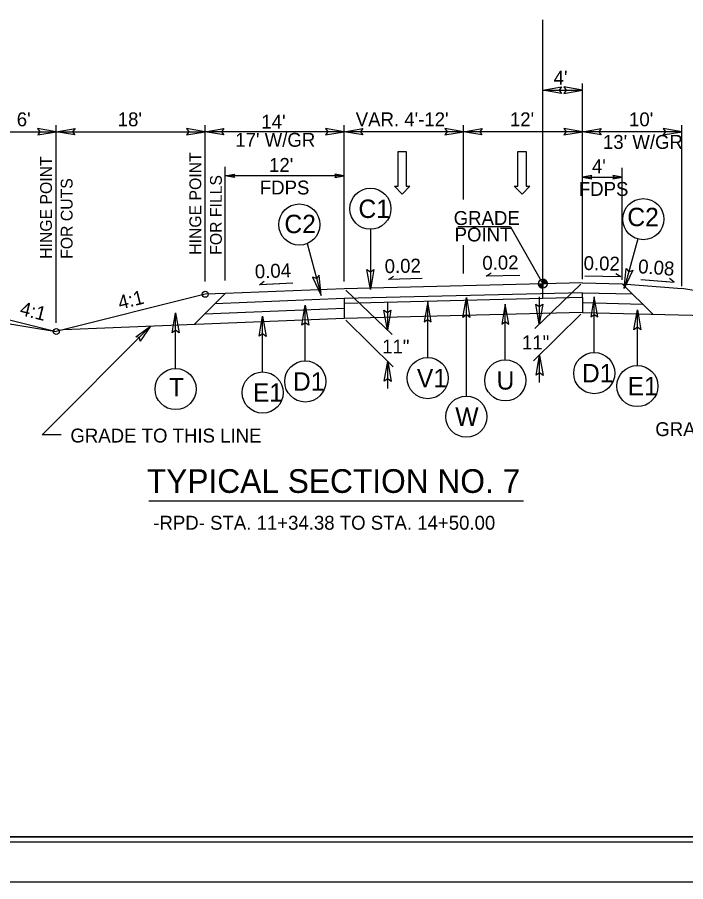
# Model space of a CAD drawing. Extents: x 1640342 to 1730599, y 538663 to 843747.
# Drawn here: x 1730075.2 to 1730142.6, y 539387.6 to 539474.7 of the extents above; entities that cross this region are included whole.
import ezdxf

# ---------------------------------------------------------------- set-up
doc = ezdxf.new("R2010")
doc.units = 0
for name, color, linetype in [('Default', 7, 'Continuous'), ('Prop Dimension Text', 7, 'Continuous'), ('Prop Terminator CELL', 7, 'Continuous'), ('Sheet Clip Boundary CELL', 7, 'Continuous'), ('Sheet Layout Plan Border', 7, 'Continuous'), ('Sheet Plan CELL', 7, 'Continuous'), ('Sheet Plan Layout CELL', 7, 'Continuous'), ('Sheet Plot Border Inside CELL', 7, 'Continuous'), ('Sheet Plot Border Outside CELL', 7, 'Continuous'), ('Typical Grade Point Symbol CELL', 7, 'Continuous'), ('Typical Hinge Slope Arterial CELL', 7, 'Continuous'), ('Typical ID Circle CELL', 7, 'Continuous'), ('Typical Pavement Slope CELL', 7, 'Continuous'), ('Typical Pavement Slope Information CELL', 7, 'Continuous'), ('Typical Terminator CELL', 7, 'Continuous'), ('Typical Text Centerline CELL', 7, 'Continuous'), ('Typical Text General CELL', 7, 'Continuous'), ('Typical Text Grade Point CELL', 7, 'Continuous'), ('Typical Text ID Circle CELL', 7, 'Continuous'), ('Typical Text Label CELL', 7, 'Continuous')]:
    doc.layers.add(name, color=color, linetype=linetype)

msp = doc.modelspace()

# ---------------------------------------------------------------- linework, layer by layer
at = {"layer": 'Default'}
for p, q in [((1730128.168, 539467.342), (1730132.168, 539467.342)), ((1730132.168, 539448.303), (1730132.168, 539468.011)), ((1730079.168, 539443.9), (1730079.168, 539463.822)), ((1730094.168, 539448.065), (1730094.168, 539463.822)), ((1730108.168, 539448.065), (1730108.168, 539463.822)), ((1730120.168, 539456.338), (1730120.168, 539463.822)), ((1730142.168, 539447.594), (1730142.168, 539463.822)), ((1730073.168, 539463.152), (1730079.168, 539463.152)), ((1730079.168, 539463.152), (1730094.168, 539463.152)), ((1730108.168, 539463.152), (1730094.168, 539463.152)), ((1730142.168, 539463.152), (1730108.168, 539463.152)), ((1730096.168, 539448.19), (1730096.168, 539459.632)), ((1730136.168, 539448.254), (1730136.168, 539459.506)), ((1730108.168, 539458.715), (1730096.168, 539458.715)), ((1730132.168, 539458.59), (1730136.168, 539458.59)), ((1730120.168, 539448.885), (1730120.168, 539451.742)), ((1730108.333, 539447.189), (1730112.988, 539442.732)), ((1730132.003, 539447.789), (1730127.348, 539443.332)), ((1730127.816, 539446.531), (1730127.816, 539443.781)), ((1730112.52, 539445.931), (1730112.52, 539443.181)), ((1730132.003, 539444.789), (1730127.241, 539440.096)), ((1730108.333, 539444.189), (1730113.096, 539439.496)), ((1730127.84, 539437.889), (1730127.84, 539440.639)), ((1730112.544, 539437.289), (1730112.544, 539440.039))]:
    msp.add_line(p, q, dxfattribs=at)
for points in [[(1730130.042, 539467.019), (1730128.168, 539467.342), (1730130.053, 539467.675), (1730129.813, 539467.342)], [(1730130.294, 539467.019), (1730132.168, 539467.342), (1730130.284, 539467.675), (1730130.523, 539467.342)], [(1730077.294, 539462.83), (1730079.168, 539463.152), (1730077.284, 539463.486), (1730077.523, 539463.152)], [(1730081.042, 539462.83), (1730079.168, 539463.152), (1730081.053, 539463.486), (1730080.813, 539463.152)], [(1730092.294, 539462.83), (1730094.168, 539463.152), (1730092.284, 539463.486), (1730092.523, 539463.152)], [(1730096.042, 539462.83), (1730094.168, 539463.152), (1730096.053, 539463.486), (1730095.813, 539463.152)], [(1730106.294, 539462.83), (1730108.168, 539463.152), (1730106.284, 539463.486), (1730106.523, 539463.152)], [(1730110.042, 539462.83), (1730108.168, 539463.152), (1730110.053, 539463.486), (1730109.813, 539463.152)], [(1730118.294, 539462.83), (1730120.168, 539463.152), (1730118.284, 539463.486), (1730118.523, 539463.152)], [(1730122.042, 539462.83), (1730120.168, 539463.152), (1730122.053, 539463.486), (1730121.813, 539463.152)], [(1730130.294, 539462.83), (1730132.168, 539463.152), (1730130.284, 539463.486), (1730130.523, 539463.152)], [(1730134.042, 539462.83), (1730132.168, 539463.152), (1730134.053, 539463.486), (1730133.813, 539463.152)], [(1730140.294, 539462.83), (1730142.168, 539463.152), (1730140.284, 539463.486), (1730140.523, 539463.152)], [(1730097.106, 539458.554), (1730096.168, 539458.715), (1730097.111, 539458.882), (1730096.991, 539458.715)], [(1730107.231, 539458.554), (1730108.168, 539458.715), (1730107.226, 539458.882), (1730107.345, 539458.715)], [(1730133.106, 539458.751), (1730132.168, 539458.59), (1730133.111, 539458.423), (1730132.991, 539458.59)], [(1730135.231, 539458.428), (1730136.168, 539458.59), (1730135.226, 539458.756), (1730135.345, 539458.59)]]:
    msp.add_lwpolyline(points, close=True, dxfattribs=at)
at = {"layer": 'Prop Terminator CELL'}
msp.add_lwpolyline([(1730087.177, 539442.514), (1730088.67, 539443.567), (1730087.616, 539442.061), (1730087.552, 539442.45)], close=True, dxfattribs=at)
at = {"layer": 'Sheet Clip Boundary CELL'}
msp.add_lwpolyline([(1729883.99, 539392.14), (1730163.993, 539392.14), (1730163.993, 539559.842), (1730126.14, 539559.842), (1730126.14, 539602.14), (1729883.99, 539602.14)], close=True, dxfattribs=at)
at = {"layer": 'Sheet Layout Plan Border'}
msp.add_lwpolyline([(1729883.99, 539392.14), (1730163.993, 539392.14), (1730163.993, 539559.842), (1730126.14, 539559.842), (1730126.14, 539602.14), (1729883.99, 539602.14)], close=True, dxfattribs=at)
at = {"layer": 'Sheet Plan CELL'}
for points in [[(1729873.99, 539392.14), (1729873.985, 539602.135), (1730133.983, 539602.142), (1730133.985, 539572.13), (1730173.993, 539572.127), (1730173.993, 539392.14)], [(1730173.998, 539602.14), (1729873.99, 539602.14), (1729873.99, 539392.14), (1730173.993, 539392.14)]]:
    msp.add_lwpolyline(points, close=True, dxfattribs=at)
at = {"layer": 'Sheet Plan Layout CELL'}
msp.add_lwpolyline([(1729873.985, 539602.135), (1729873.99, 539392.14), (1730173.99, 539392.14), (1730173.99, 539559.842), (1730126.14, 539559.842), (1730126.14, 539602.14)], close=True, dxfattribs=at)
at = {"layer": 'Sheet Plot Border Inside CELL'}
msp.add_lwpolyline([(1729843.293, 539391.637), (1730176.49, 539391.64), (1730176.493, 539602.637), (1729843.293, 539602.637)], close=True, dxfattribs=at)
at = {"layer": 'Sheet Plot Border Outside CELL'}
msp.add_lwpolyline([(1729840.693, 539387.637), (1730177.393, 539387.637), (1730177.393, 539606.637), (1729840.693, 539606.637)], close=True, dxfattribs=at)
at = {"layer": 'Typical Grade Point Symbol CELL'}
for p, q in [((1730128.168, 539447.847), (1730128.168, 539448.294)), ((1730127.721, 539447.847), (1730128.168, 539447.847)), ((1730128.167, 539447.4), (1730128.168, 539447.847)), ((1730128.168, 539447.847), (1730128.167, 539447.4)), ((1730128.615, 539447.847), (1730128.168, 539447.847))]:
    msp.add_line(p, q, dxfattribs=at)
for points in [[(1730128.172, 539448.294), (1730128.172, 539448.294), (1730128.172, 539447.847)], [(1730128.181, 539448.294), (1730128.181, 539447.847)], [(1730128.19, 539448.293), (1730128.19, 539447.847)], [(1730128.199, 539448.293), (1730128.199, 539447.847)], [(1730128.208, 539448.292), (1730128.208, 539447.847)], [(1730128.217, 539448.291), (1730128.217, 539447.847)], [(1730128.226, 539448.29), (1730128.226, 539447.847)], [(1730128.235, 539448.289), (1730128.235, 539447.847)], [(1730128.244, 539448.288), (1730128.244, 539447.847)], [(1730128.253, 539448.286), (1730128.253, 539447.847)], [(1730128.262, 539448.284), (1730128.262, 539447.847)], [(1730128.271, 539448.282), (1730128.271, 539447.847)], [(1730128.28, 539448.28), (1730128.28, 539447.847)], [(1730128.288, 539448.277), (1730128.288, 539447.847)], [(1730128.297, 539448.275), (1730128.297, 539447.847)], [(1730128.306, 539448.272), (1730128.306, 539447.847)], [(1730128.315, 539448.269), (1730128.315, 539447.847)], [(1730128.324, 539448.266), (1730128.324, 539447.847)], [(1730128.333, 539448.262), (1730128.333, 539447.847)], [(1730128.342, 539448.258), (1730128.342, 539447.847)], [(1730128.351, 539448.254), (1730128.351, 539447.847)], [(1730128.36, 539448.25), (1730128.36, 539447.847)], [(1730128.369, 539448.246), (1730128.369, 539447.847)], [(1730128.378, 539448.241), (1730128.378, 539447.847)], [(1730128.387, 539448.237), (1730128.387, 539447.847)], [(1730128.396, 539448.232), (1730128.396, 539447.847)], [(1730128.405, 539448.227), (1730128.405, 539447.847)], [(1730128.414, 539448.221), (1730128.414, 539447.847)], [(1730128.423, 539448.215), (1730128.423, 539447.847)], [(1730128.432, 539448.208), (1730128.432, 539447.847)], [(1730128.441, 539448.202), (1730128.441, 539447.847)], [(1730128.449, 539448.195), (1730128.449, 539447.847)], [(1730128.458, 539448.187), (1730128.458, 539447.847)], [(1730128.467, 539448.179), (1730128.467, 539447.847)], [(1730128.476, 539448.171), (1730128.476, 539447.847)], [(1730128.485, 539448.162), (1730128.485, 539447.847)], [(1730128.494, 539448.153), (1730128.494, 539447.847)], [(1730128.503, 539448.143), (1730128.503, 539447.847)], [(1730128.512, 539448.132), (1730128.512, 539447.847)], [(1730128.521, 539448.121), (1730128.521, 539447.847)], [(1730128.53, 539448.109), (1730128.53, 539447.847)], [(1730128.539, 539448.096), (1730128.539, 539447.847)], [(1730128.548, 539448.082), (1730128.548, 539447.847)], [(1730128.557, 539448.068), (1730128.557, 539447.847)], [(1730128.566, 539448.052), (1730128.566, 539447.847)], [(1730128.575, 539448.033), (1730128.575, 539447.847)], [(1730128.584, 539448.012), (1730128.584, 539447.847)], [(1730127.723, 539447.847), (1730127.723, 539447.798)], [(1730127.732, 539447.847), (1730127.732, 539447.746)], [(1730127.741, 539447.847), (1730127.741, 539447.714)], [(1730127.75, 539447.847), (1730127.75, 539447.687)], [(1730127.759, 539447.847), (1730127.759, 539447.666)], [(1730127.768, 539447.847), (1730127.768, 539447.647)], [(1730127.777, 539447.847), (1730127.777, 539447.63)], [(1730127.786, 539447.847), (1730127.786, 539447.614)], [(1730127.794, 539447.847), (1730127.794, 539447.6)], [(1730127.803, 539447.847), (1730127.803, 539447.587)], [(1730127.812, 539447.847), (1730127.812, 539447.576)], [(1730127.821, 539447.847), (1730127.821, 539447.565)], [(1730127.83, 539447.847), (1730127.83, 539447.554)], [(1730127.839, 539447.847), (1730127.839, 539447.544)], [(1730127.848, 539447.847), (1730127.848, 539447.534)], [(1730127.857, 539447.847), (1730127.857, 539447.525)], [(1730127.866, 539447.847), (1730127.866, 539447.517)], [(1730127.875, 539447.847), (1730127.875, 539447.509)], [(1730127.884, 539447.847), (1730127.884, 539447.501)], [(1730127.893, 539447.847), (1730127.893, 539447.494)], [(1730127.902, 539447.847), (1730127.902, 539447.487)], [(1730127.911, 539447.847), (1730127.911, 539447.481)], [(1730127.92, 539447.847), (1730127.92, 539447.475)], [(1730127.929, 539447.847), (1730127.929, 539447.469)], [(1730127.938, 539447.847), (1730127.938, 539447.463)], [(1730127.947, 539447.847), (1730127.947, 539447.458)], [(1730127.955, 539447.847), (1730127.955, 539447.453)], [(1730127.964, 539447.847), (1730127.964, 539447.448)], [(1730127.973, 539447.847), (1730127.973, 539447.444)], [(1730127.982, 539447.847), (1730127.982, 539447.44)], [(1730127.991, 539447.847), (1730127.991, 539447.436)], [(1730128, 539447.847), (1730128, 539447.432)], [(1730128.009, 539447.847), (1730128.009, 539447.428)], [(1730128.018, 539447.847), (1730128.018, 539447.426)], [(1730128.027, 539447.847), (1730128.027, 539447.423)], [(1730128.036, 539447.847), (1730128.036, 539447.42)], [(1730128.045, 539447.847), (1730128.045, 539447.418)], [(1730128.054, 539447.847), (1730128.054, 539447.415)], [(1730128.063, 539447.847), (1730128.063, 539447.413)], [(1730128.072, 539447.847), (1730128.072, 539447.411)], [(1730128.081, 539447.847), (1730128.081, 539447.409)], [(1730128.09, 539447.847), (1730128.09, 539447.407)], [(1730128.099, 539447.847), (1730128.099, 539447.406)], [(1730128.108, 539447.847), (1730128.108, 539447.404)], [(1730128.116, 539447.847), (1730128.116, 539447.403)], [(1730128.125, 539447.847), (1730128.125, 539447.402)], [(1730128.134, 539447.847), (1730128.134, 539447.401)], [(1730128.143, 539447.847), (1730128.143, 539447.401)], [(1730128.152, 539447.847), (1730128.152, 539447.4)], [(1730128.161, 539447.847), (1730128.161, 539447.4), (1730128.161, 539447.4)], [(1730128.593, 539447.987), (1730128.593, 539447.847)], [(1730128.602, 539447.956), (1730128.602, 539447.847)], [(1730128.61, 539447.911), (1730128.61, 539447.847)]]:
    msp.add_lwpolyline(points, dxfattribs=at)
msp.add_circle((1730128.168, 539447.847), 0.447, dxfattribs=at)
for start, end in [(359.99071, 89.99071), (179.99071, 269.99071)]:
    msp.add_arc((1730128.168, 539447.847), 0.447, start, end, dxfattribs=at)
at = {"layer": 'Typical Hinge Slope Arterial CELL'}
for p in [(1730094.168, 539446.787), (1730063.168, 539445.704), (1730073.169, 539444.537)]:
    msp.add_line(p, (1730079.168, 539443.037), dxfattribs=at)
for centre in [(1730094.168, 539446.787), (1730079.168, 539443.037)]:
    msp.add_circle(centre, 0.297, dxfattribs=at)
at = {"layer": 'Typical ID Circle CELL'}
for p, q in [((1730110.806, 539453.328), (1730110.806, 539447.278)), ((1730104.426, 539451.894), (1730105.836, 539446.673)), ((1730137.724, 539452.359), (1730136.372, 539447.355)), ((1730120.468, 539436.532), (1730120.469, 539446.463)), ((1730133.35, 539440.917), (1730133.35, 539446.527)), ((1730104.24, 539440.081), (1730104.24, 539445.691)), ((1730116.574, 539440.417), (1730116.574, 539446.026)), ((1730124.388, 539440.188), (1730124.388, 539445.797)), ((1730091.18, 539439.313), (1730091.18, 539444.923)), ((1730099.951, 539438.961), (1730099.951, 539444.571)), ((1730137.697, 539439.616), (1730137.697, 539445.226))]:
    msp.add_line(p, q, dxfattribs=at)
for centre in [(1730110.806, 539455.399), (1730103.644, 539453.811), (1730138.288, 539454.351), (1730116.574, 539438.346), (1730124.387, 539438.117), (1730133.349, 539438.846), (1730091.181, 539437.242), (1730104.24, 539438.01), (1730137.698, 539437.546), (1730099.951, 539436.891), (1730120.469, 539434.461)]:
    msp.add_circle(centre, 2.071, dxfattribs=at)
at = {"layer": 'Typical Pavement Slope CELL'}
for p, q in [((1730132.168, 539448.303), (1730132.168, 539463.522)), ((1730113.59, 539457.665), (1730113.591, 539461.165)), ((1730113.591, 539461.165), (1730114.416, 539461.164)), ((1730114.416, 539461.164), (1730114.415, 539457.664)), ((1730125.653, 539457.665), (1730125.655, 539461.165)), ((1730125.655, 539461.165), (1730126.48, 539461.164)), ((1730126.48, 539461.164), (1730126.478, 539457.664)), ((1730114.015, 539456.877), (1730113.215, 539457.665)), ((1730113.215, 539457.665), (1730113.59, 539457.665)), ((1730114.79, 539457.664), (1730114.015, 539456.877)), ((1730114.415, 539457.664), (1730114.79, 539457.664)), ((1730126.078, 539456.877), (1730125.278, 539457.665)), ((1730125.278, 539457.665), (1730125.653, 539457.665)), ((1730126.853, 539457.664), (1730126.078, 539456.877)), ((1730126.478, 539457.664), (1730126.853, 539457.664)), ((1730122.475, 539448.605), (1730122.958, 539448.944)), ((1730099.622, 539447.751), (1730100.099, 539448.1)), ((1730112.638, 539448.275), (1730113.121, 539448.615)), ((1730116.019, 539448.36), (1730112.638, 539448.275)), ((1730125.856, 539448.689), (1730122.475, 539448.605)), ((1730138.025, 539448.289), (1730140.638, 539448.08)), ((1730138.025, 539448.289), (1730141.396, 539448.02)), ((1730141.396, 539448.02), (1730140.933, 539448.385)), ((1730108.168, 539447.347), (1730096.168, 539446.867)), ((1730103.001, 539447.896), (1730099.622, 539447.751)), ((1730103.001, 539447.896), (1730100.382, 539447.784)), ((1730132.168, 539447.947), (1730108.168, 539447.347)), ((1730132.168, 539447.947), (1730136.168, 539447.847)), ((1730136.168, 539447.847), (1730142.168, 539447.367)), ((1730136.168, 539447.847), (1730139.245, 539444.77)), ((1730161.015, 539444.226), (1730142.168, 539447.367)), ((1730096.168, 539446.867), (1730093.043, 539443.742)), ((1730096.168, 539446.867), (1730094.168, 539446.787)), ((1730108.168, 539446.347), (1730095.126, 539445.825)), ((1730132.168, 539446.947), (1730108.168, 539446.347)), ((1730132.181, 539446.447), (1730108.181, 539445.847)), ((1730108.181, 539445.847), (1730108.181, 539446.347)), ((1730132.168, 539446.947), (1730137.194, 539446.821)), ((1730132.168, 539446.447), (1730132.168, 539444.947)), ((1730132.181, 539446.447), (1730132.181, 539446.947)), ((1730108.168, 539445.847), (1730108.168, 539444.347)), ((1730132.168, 539445.947), (1730138.219, 539445.796)), ((1730108.168, 539445.349), (1730094.087, 539444.786)), ((1730132.168, 539444.947), (1730108.168, 539444.347)), ((1730132.168, 539444.947), (1730161.015, 539444.226)), ((1730108.168, 539444.347), (1730079.882, 539443.215))]:
    msp.add_line(p, q, dxfattribs=at)
at = {"layer": 'Typical Pavement Slope Information CELL'}
for q in [(1730132.396, 539448.61), (1730135.511, 539448.848)]:
    msp.add_line((1730136.024, 539448.538), q, dxfattribs=at)
at = {"layer": 'Typical Terminator CELL'}
for p, q in [((1730077.74, 539432.649), (1730088.67, 539443.567)), ((1730079.649, 539432.649), (1730077.74, 539432.649))]:
    msp.add_line(p, q, dxfattribs=at)
for points in [[(1730111.152, 539449.286), (1730110.806, 539447.278), (1730110.449, 539449.297), (1730110.806, 539449.041)], [(1730137.23, 539449.203), (1730136.372, 539447.355), (1730136.554, 539449.397), (1730136.832, 539449.057)], [(1730104.979, 539448.522), (1730105.836, 539446.673), (1730105.654, 539448.716), (1730105.377, 539448.375)], [(1730120.123, 539444.455), (1730120.469, 539446.463), (1730120.826, 539444.444), (1730120.469, 539444.701)], [(1730133.696, 539444.519), (1730133.35, 539446.527), (1730132.993, 539444.508), (1730133.35, 539444.764)], [(1730103.894, 539443.683), (1730104.24, 539445.691), (1730104.597, 539443.672), (1730104.24, 539443.928)], [(1730116.92, 539444.018), (1730116.574, 539446.026), (1730116.218, 539444.007), (1730116.574, 539444.264)], [(1730124.734, 539443.789), (1730124.388, 539445.797), (1730124.031, 539443.778), (1730124.388, 539444.035)], [(1730128.162, 539445.788), (1730127.816, 539443.781), (1730127.459, 539445.8), (1730127.816, 539445.543)], [(1730090.834, 539442.915), (1730091.18, 539444.923), (1730091.537, 539442.904), (1730091.18, 539443.16)], [(1730099.605, 539442.563), (1730099.951, 539444.571), (1730100.308, 539442.552), (1730099.951, 539442.809)], [(1730112.866, 539445.188), (1730112.52, 539443.181), (1730112.163, 539445.2), (1730112.52, 539444.943)], [(1730137.351, 539443.218), (1730137.697, 539445.226), (1730138.054, 539443.207), (1730137.697, 539443.464)], [(1730127.494, 539438.632), (1730127.84, 539440.639), (1730128.197, 539438.62), (1730127.84, 539438.877)], [(1730112.198, 539438.032), (1730112.544, 539440.039), (1730112.901, 539438.02), (1730112.544, 539438.277)]]:
    msp.add_lwpolyline(points, close=True, dxfattribs=at)
at = {"layer": 'Typical Text Centerline CELL'}
msp.add_line((1730128.168, 539446.42), (1730128.168, 539474.42), dxfattribs=at)
at = {"layer": 'Typical Text Grade Point CELL'}
for q in [(1730119.625, 539453.571), (1730128.168, 539447.847)]:
    msp.add_line((1730124.928, 539453.571), q, dxfattribs=at)
at = {"layer": 'Typical Text Label CELL'}
msp.add_line((1730088.471, 539425.989), (1730126.208, 539425.989), dxfattribs=at)

# ---------------------------------------------------------------- texts
at = {"layer": 'Default'}
for p in [(1730111.987, 539440.83), (1730126.072, 539441.238)]:
    msp.add_text('11"', height=1.4, dxfattribs=at).set_placement(p)
at = {"layer": 'Prop Dimension Text'}
for s, p in [("4'", (1730129.26, 539467.892)), ("14'", (1730099.821, 539463.473)), ("VAR. 4'-12'", (1730109.325, 539463.702)), ("12'", (1730124.853, 539463.702)), ("17' W/GR", (1730097.195, 539461.638)), ("4'", (1730133.113, 539458.968)), ('FDPS', (1730131.796, 539456.693))]:
    msp.add_text(s, height=1.4, rotation=360, dxfattribs=at).set_placement(p)
for s, p in [("6'", (1730075.182, 539463.702)), ("18'", (1730085.353, 539463.702)), ("10'", (1730136.853, 539463.702)), ("13' W/GR", (1730134.227, 539461.427)), ("12'", (1730100.595, 539459.111)), ('FDPS', (1730099.665, 539456.836))]:
    msp.add_text(s, height=1.4, dxfattribs=at).set_placement(p)
at = {"layer": 'Typical Hinge Slope Arterial CELL'}
for s, height, rotation, p in [('HINGE POINT ', 1.18731, 90, (1730078.726, 539450.357)), ('HINGE POINT ', 1.18731, 90, (1730093.761, 539450.763)), ('FOR FILLS', 1.1873, 90, (1730095.838, 539450.763)), ('FOR CUTS', 1.1873, 90, (1730080.804, 539450.357)), ('4:1', 1.4, 345.96376, (1730075.411, 539444.723))]:
    msp.add_text(s, height=height, rotation=rotation, dxfattribs=at).set_placement(p)
at = {"layer": 'Typical Pavement Slope CELL'}
msp.add_text('4:1', height=1.4, rotation=14.03624, dxfattribs=at).set_placement((1730085.575, 539445.237))
at = {"layer": 'Typical Pavement Slope Information CELL'}
for s, rotation, p in [('0.02', 1.14574, (1730122.089, 539449.238)), ('0.02', 358.85426, (1730132.267, 539449.235)), ('0.04', 2.15822, (1730099.187, 539448.377)), ('0.02', 1.14574, (1730112.252, 539448.909)), ('0.08', 355.71243, (1730137.728, 539448.921))]:
    msp.add_text(s, height=1.4, rotation=rotation, dxfattribs=at).set_placement(p)
at = {"layer": 'Typical Text General CELL'}
msp.add_text('GRADE TO THIS LINE', height=1.4, rotation=360, dxfattribs=at).set_placement((1730080.585, 539431.861))
msp.add_text('GRADE TO THIS LINE', height=1.4, dxfattribs=at).set_placement((1730139.497, 539432.506))
at = {"layer": 'Typical Text Grade Point CELL'}
for s, p in [('GRADE', (1730119.192, 539453.765)), ('POINT', (1730119.283, 539452.105))]:
    msp.add_text(s, height=1.4, rotation=0.00023, dxfattribs=at).set_placement(p)
at = {"layer": 'Typical Text ID Circle CELL'}
for s, height, p in [('C1', 1.8535, (1730109.598, 539454.472)), ('C2', 1.8535, (1730136.683, 539453.645)), ('C2', 1.8535, (1730102.141, 539452.942)), ('D1', 1.8535, (1730132.111, 539437.92)), ('D1', 1.8535, (1730103.002, 539437.084)), ('V1', 1.8535, (1730115.486, 539437.419)), ('U', 1.854, (1730123.513, 539437.19)), ('E1', 1.8535, (1730136.711, 539436.619)), ('T', 1.854, (1730090.517, 539436.496)), ('E1', 1.8535, (1730098.965, 539435.964)), ('W', 1.854, (1730119.356, 539433.534))]:
    msp.add_text(s, height=height, dxfattribs=at).set_placement(p)
at = {"layer": 'Typical Text Label CELL'}
msp.add_text('TYPICAL SECTION NO. 7', height=2.38712, rotation=360, dxfattribs=at).set_placement((1730088.286, 539426.789))
msp.add_text('-RPD- STA. 11+34.38 TO STA. 14+50.00', height=1.4, dxfattribs=at).set_placement((1730088.934, 539423.082))

doc.saveas('drawing.dxf')
